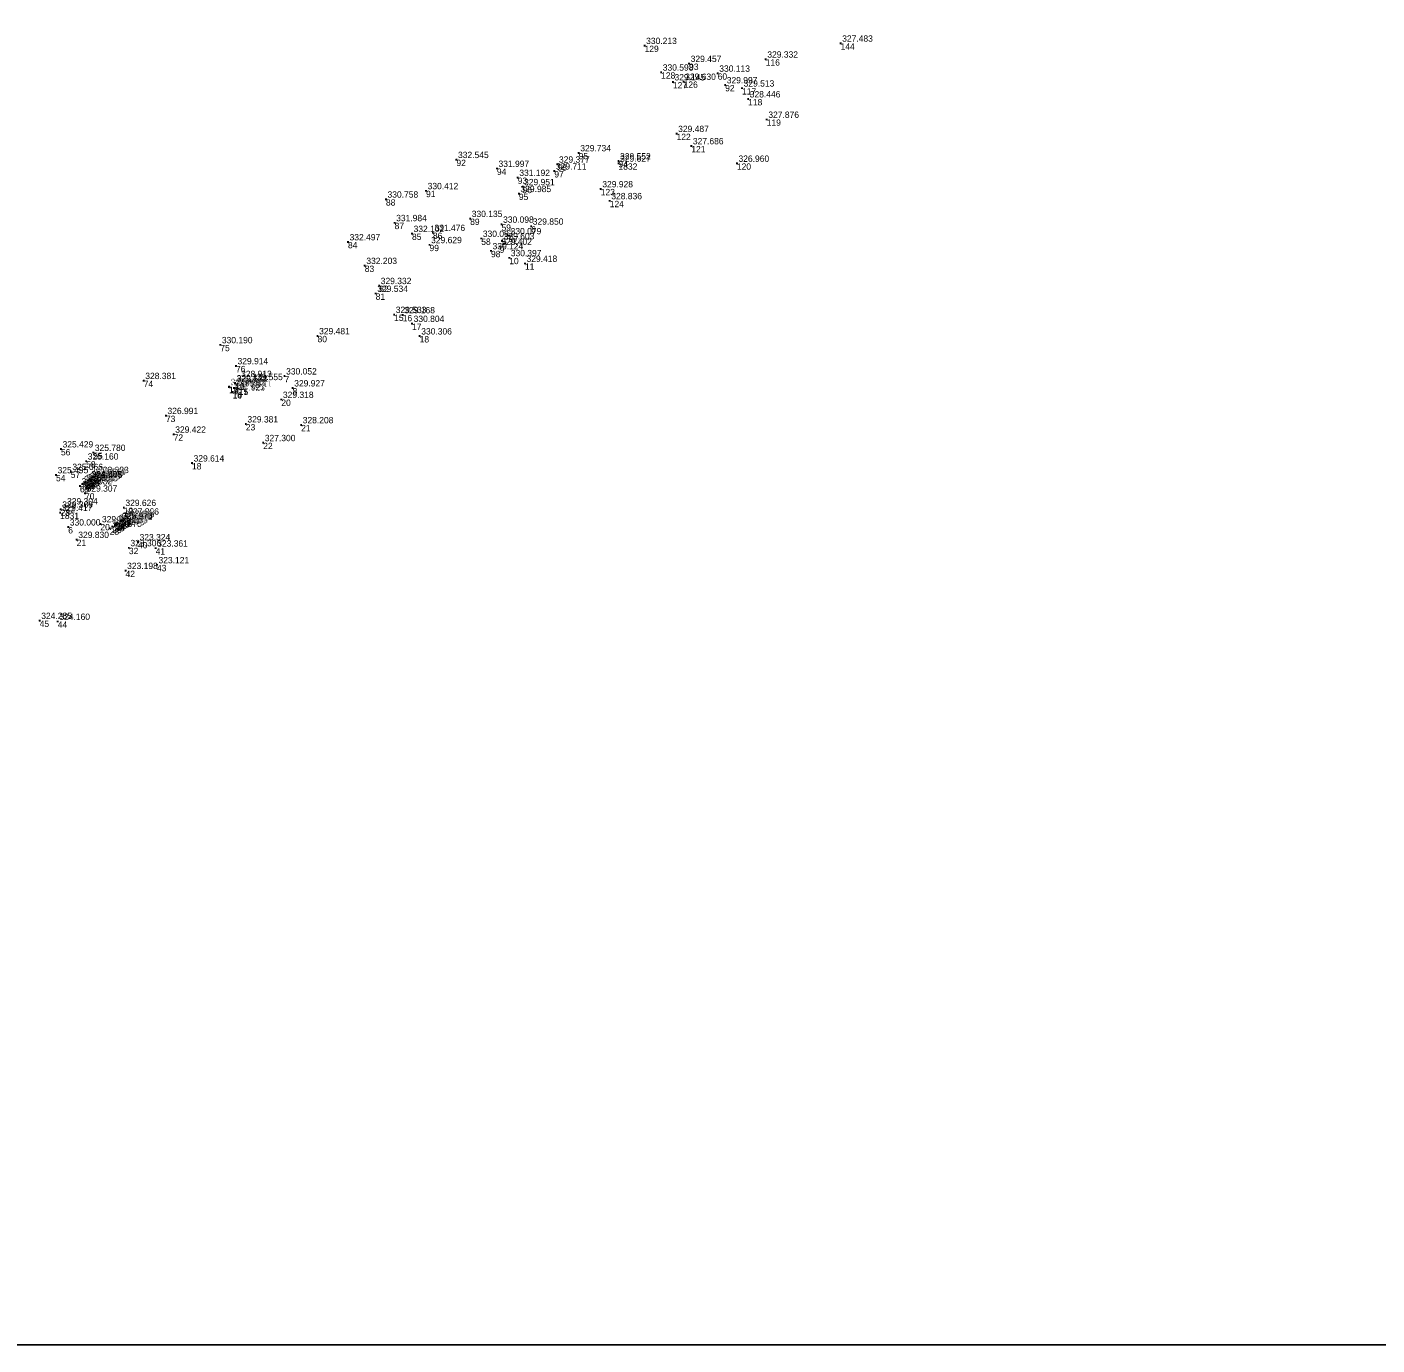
# Model space of a CAD drawing. Extents: x -829398 to -819400, y -1074439 to -1067977.
# Drawn here: x -825580.1 to -825324.7, y -1072600 to -1072350.7 of the extents above; entities that cross this region are included whole.
import ezdxf

# ---------------------------------------------------------------- set-up
doc = ezdxf.new("R2010")
doc.units = 0
for name, color, linetype in [('Vrstva 60', 7, 'Continuous'), ('Vrstva 61', 7, 'Continuous'), ('Čísla bodů_doměření_2012', 7, 'Continuous')]:
    doc.layers.add(name, color=color, linetype=linetype)

# ---------------------------------------------------------------- blocks, each defined once
blk = doc.blocks.new('BOD')
at = {"layer": 'Čísla bodů_doměření_2012'}
for p, q in [((-0.15, 0), (0.15, 0)), ((0, -0.15), (0, 0.15))]:
    blk.add_line(p, q, dxfattribs=at)

msp = doc.modelspace()

# ---------------------------------------------------------------- linework, layer by layer
at = {"layer": 'Vrstva 61'}
msp.add_lwpolyline([(-825300, -1072100), (-826000, -1072100), (-826000, -1072600), (-825300, -1072600)], close=True, dxfattribs=at)

# ---------------------------------------------------------------- block references
at = {"layer": 'Vrstva 60'}
for p in [(-825463.286, -1072354.209), (-825426.201, -1072353.768), (-825454.858, -1072357.597), (-825440.36, -1072356.778), (-825460.144, -1072359.242), (-825455.897, -1072360.986), (-825449.451, -1072359.449), (-825457.926, -1072361.09), (-825448.037, -1072361.645), (-825444.838, -1072362.252), (-825443.687, -1072364.31), (-825440.168, -1072368.173), (-825457.229, -1072370.857), (-825454.443, -1072373.178), (-825498.878, -1072375.779), (-825475.745, -1072374.497), (-825468.223, -1072376.044), (-825491.219, -1072377.451), (-825480.358, -1072377.943), (-825479.777, -1072376.649), (-825468.216, -1072376.47), (-825445.817, -1072376.488), (-825487.276, -1072379.161), (-825486.383, -1072380.912), (-825471.579, -1072381.307), (-825512.213, -1072383.265), (-825504.625, -1072381.67), (-825487.062, -1072382.217), (-825469.876, -1072383.565), (-825510.58, -1072387.718), (-825496.279, -1072386.932), (-825490.349, -1072388.019), (-825484.733, -1072388.386), (-825519.393, -1072391.346), (-825507.282, -1072389.768), (-825503.335, -1072389.577), (-825494.184, -1072390.692), (-825490.234, -1072391.15), (-825488.925, -1072390.192), (-825503.968, -1072391.881), (-825492.338, -1072393.027), (-825490.705, -1072392.199), (-825516.219, -1072395.82), (-825488.893, -1072394.347), (-825485.914, -1072395.413), (-825514.146, -1072401.094), (-825513.497, -1072399.624), (-825510.657, -1072405.079), (-825509.041, -1072405.146), (-825507.273, -1072406.781), (-825525.154, -1072409.109), (-825505.835, -1072409.152), (-825543.55, -1072410.805), (-825540.587, -1072414.786), (-825539.919, -1072417.199), (-825531.399, -1072416.716), (-825558.039, -1072417.586), (-825541.918, -1072418.765), (-825541.858, -1072418.736), (-825541.219, -1072419.775), (-825541.207, -1072419.744), (-825540.969, -1072418.947), (-825540.741, -1072418.023), (-825540.74, -1072418.107), (-825540.09, -1072419.061), (-825540.048, -1072419.066), (-825537.832, -1072417.783), (-825529.867, -1072418.982), (-825532, -1072421.152), (-825553.842, -1072424.208), (-825538.719, -1072425.795), (-825528.256, -1072425.948), (-825552.371, -1072427.734), (-825535.435, -1072429.332), (-825573.696, -1072430.518), (-825567.586, -1072431.177), (-825571.83, -1072434.794), (-825568.926, -1072432.813), (-825548.901, -1072433.179), (-825574.63, -1072435.404), (-825570.101, -1072437.516), (-825569.641, -1072437.136), (-825569.289, -1072436.886), (-825569.009, -1072436.9), (-825569.008, -1072436.736), (-825568.516, -1072436.512), (-825568.226, -1072436.175), (-825568.152, -1072436.298), (-825567.871, -1072435.874), (-825567.504, -1072435.706), (-825566.97, -1072435.368), (-825569.141, -1072438.872), (-825573.841, -1072442.552), (-825573.741, -1072441.928), (-825572.834, -1072441.296), (-825561.799, -1072441.591), (-825572.318, -1072445.283), (-825566.237, -1072444.681), (-825563.97, -1072445.216), (-825563.481, -1072444.888), (-825563.346, -1072444.655), (-825563.264, -1072444.719), (-825563.005, -1072444.46), (-825562.492, -1072444.171), (-825562.426, -1072444.036), (-825562.197, -1072443.965), (-825561.826, -1072443.695), (-825561.256, -1072443.236), (-825570.715, -1072447.647), (-825564.492, -1072445.538), (-825560.849, -1072449.201), (-825559.121, -1072448.088), (-825555.781, -1072449.271), (-825555.541, -1072452.426), (-825561.474, -1072453.518), (-825577.72, -1072462.963), (-825574.298, -1072463.137)]:
    msp.add_blockref('BOD', p, dxfattribs=at)

# ---------------------------------------------------------------- texts
for s, p in [('129', (-825463.286, -1072355.409)), ('144', (-825426.201, -1072354.968)), ('93', (-825454.858, -1072358.797)), ('116', (-825440.36, -1072357.978)), ('128', (-825460.144, -1072360.442)), ('60', (-825449.451, -1072360.649)), ('127', (-825457.926, -1072362.29)), ('126', (-825455.897, -1072362.186)), ('92', (-825448.037, -1072362.845)), ('117', (-825444.838, -1072363.452)), ('118', (-825443.687, -1072365.51)), ('119', (-825440.168, -1072369.373)), ('122', (-825457.229, -1072372.057)), ('121', (-825454.443, -1072374.378)), ('92', (-825498.878, -1072376.979)), ('95', (-825475.745, -1072375.697)), ('94', (-825468.223, -1072377.244)), ('94', (-825491.219, -1072378.651)), ('97', (-825480.358, -1072379.143)), ('98', (-825479.777, -1072377.849)), ('1832', (-825468.216, -1072377.67)), ('120', (-825445.817, -1072377.688)), ('93', (-825487.276, -1072380.361)), ('96', (-825486.383, -1072382.112)), ('123', (-825471.579, -1072382.507)), ('88', (-825512.213, -1072384.465)), ('91', (-825504.625, -1072382.87)), ('95', (-825487.062, -1072383.417)), ('124', (-825469.876, -1072384.765)), ('87', (-825510.58, -1072388.918)), ('89', (-825496.279, -1072388.132)), ('59', (-825490.349, -1072389.219)), ('6', (-825484.733, -1072389.586)), ('84', (-825519.393, -1072392.546)), ('85', (-825507.282, -1072390.968)), ('86', (-825503.335, -1072390.777)), ('58', (-825494.184, -1072391.892)), ('8', (-825490.234, -1072392.35)), ('97', (-825488.925, -1072391.392)), ('99', (-825503.968, -1072393.081)), ('98', (-825492.338, -1072394.227)), ('9', (-825490.705, -1072393.399)), ('83', (-825516.219, -1072397.02)), ('10', (-825488.893, -1072395.547)), ('11', (-825485.914, -1072396.613)), ('81', (-825514.146, -1072402.294)), ('82', (-825513.497, -1072400.824)), ('15', (-825510.657, -1072406.279)), ('16', (-825509.041, -1072406.346)), ('17', (-825507.273, -1072407.981)), ('80', (-825525.154, -1072410.309)), ('18', (-825505.835, -1072410.352)), ('75', (-825543.55, -1072412.005)), ('76', (-825540.587, -1072415.986)), ('7', (-825531.399, -1072417.916)), ('74', (-825558.039, -1072418.786)), ('17', (-825541.918, -1072419.965)), ('13', (-825541.858, -1072419.936)), ('9', (-825540.969, -1072420.147)), ('16', (-825540.741, -1072419.223)), ('12', (-825540.74, -1072419.307)), ('11', (-825540.09, -1072420.261)), ('15', (-825540.048, -1072420.266)), ('77', (-825539.919, -1072418.399)), ('78', (-825537.832, -1072418.983)), ('8', (-825529.867, -1072420.182)), ('14', (-825541.219, -1072420.975)), ('10', (-825541.207, -1072420.944)), ('20', (-825532, -1072422.352)), ('73', (-825553.842, -1072425.408)), ('23', (-825538.719, -1072426.995)), ('21', (-825528.256, -1072427.148)), ('72', (-825552.371, -1072428.934)), ('22', (-825535.435, -1072430.532)), ('56', (-825573.696, -1072431.718)), ('55', (-825567.586, -1072432.377)), ('57', (-825571.83, -1072435.994)), ('58', (-825568.926, -1072434.013)), ('18', (-825548.901, -1072434.379)), ('54', (-825574.63, -1072436.604)), ('69', (-825570.101, -1072438.716)), ('68', (-825569.641, -1072438.336)), ('59', (-825569.289, -1072438.086)), ('61', (-825569.009, -1072438.1)), ('60', (-825569.008, -1072437.936)), ('62', (-825568.516, -1072437.712)), ('64', (-825568.226, -1072437.375)), ('63', (-825568.152, -1072437.498)), ('65', (-825567.871, -1072437.074)), ('67', (-825567.504, -1072436.906)), ('66', (-825566.97, -1072436.568)), ('70', (-825569.141, -1072440.072)), ('1831', (-825573.841, -1072443.752)), ('23', (-825573.741, -1072443.128)), ('22', (-825572.834, -1072442.496)), ('19', (-825561.799, -1072442.791)), ('20', (-825566.237, -1072445.881)), ('29', (-825563.97, -1072446.416)), ('33', (-825563.481, -1072446.088)), ('35', (-825563.346, -1072445.855)), ('34', (-825563.264, -1072445.919)), ('36', (-825563.005, -1072445.66)), ('38', (-825562.492, -1072445.371)), ('37', (-825562.426, -1072445.236)), ('39', (-825562.197, -1072445.165)), ('30', (-825561.826, -1072444.895)), ('31', (-825561.256, -1072444.436)), ('6', (-825572.318, -1072446.483)), ('21', (-825570.715, -1072448.847)), ('28', (-825564.492, -1072446.738)), ('32', (-825560.849, -1072450.401)), ('40', (-825559.121, -1072449.288)), ('41', (-825555.781, -1072450.471)), ('43', (-825555.541, -1072453.626)), ('42', (-825561.474, -1072454.718)), ('45', (-825577.72, -1072464.163)), ('44', (-825574.298, -1072464.337))]:
    msp.add_text(s, height=1.2, dxfattribs=at).set_placement(p)
at = {"layer": 'Vrstva 61'}
for s, p in [('330.213', (-825462.986, -1072353.909)), ('327.483', (-825425.901, -1072353.468)), ('329.332', (-825440.06, -1072356.478)), ('330.598', (-825459.844, -1072358.942)), ('329.457', (-825454.558, -1072357.297)), ('330.113', (-825449.151, -1072359.149)), ('329.145', (-825457.626, -1072360.79)), ('329.630', (-825455.597, -1072360.686)), ('329.997', (-825447.737, -1072361.345)), ('329.513', (-825444.538, -1072361.952)), ('328.446', (-825443.387, -1072364.01)), ('327.876', (-825439.868, -1072367.873)), ('329.487', (-825456.929, -1072370.557)), ('329.734', (-825475.445, -1072374.197)), ('327.686', (-825454.143, -1072372.878)), ('332.545', (-825498.578, -1072375.479)), ('331.997', (-825490.919, -1072377.151)), ('329.377', (-825479.477, -1072376.349)), ('329.552', (-825467.923, -1072375.744)), ('329.627', (-825467.916, -1072376.17)), ('326.960', (-825445.517, -1072376.188)), ('331.192', (-825486.976, -1072378.861)), ('329.711', (-825480.058, -1072377.643)), ('330.412', (-825504.325, -1072381.37)), ('329.985', (-825486.762, -1072381.917)), ('329.951', (-825486.083, -1072380.612)), ('329.928', (-825471.279, -1072381.007)), ('330.758', (-825511.913, -1072382.965)), ('328.836', (-825469.576, -1072383.265)), ('331.984', (-825510.28, -1072387.418)), ('330.135', (-825495.979, -1072386.632)), ('332.102', (-825506.982, -1072389.468)), ('331.476', (-825503.035, -1072389.277)), ('330.098', (-825490.049, -1072387.719)), ('330.079', (-825488.625, -1072389.892)), ('329.850', (-825484.433, -1072388.086)), ('332.497', (-825519.093, -1072391.046)), ('329.629', (-825503.668, -1072391.581)), ('330.097', (-825493.884, -1072390.392)), ('330.124', (-825492.038, -1072392.727)), ('329.402', (-825490.405, -1072391.899)), ('329.603', (-825489.934, -1072390.85)), ('330.397', (-825488.593, -1072394.047)), ('329.418', (-825485.614, -1072395.113)), ('332.203', (-825515.919, -1072395.52)), ('329.332', (-825513.197, -1072399.324)), ('329.534', (-825513.846, -1072400.794)), ('329.533', (-825510.357, -1072404.779)), ('329.168', (-825508.741, -1072404.846)), ('330.804', (-825506.973, -1072406.481)), ('330.190', (-825543.25, -1072410.505)), ('329.481', (-825524.854, -1072408.809)), ('330.306', (-825505.535, -1072408.852)), ('329.914', (-825540.287, -1072414.486)), ('328.381', (-825557.739, -1072417.286)), ('329.132', (-825540.441, -1072417.723)), ('329.534', (-825540.44, -1072417.807)), ('328.913', (-825539.619, -1072416.899)), ('329.555', (-825537.532, -1072417.483)), ('330.052', (-825531.099, -1072416.416)), ('329.080', (-825541.618, -1072418.465)), ('329.527', (-825541.558, -1072418.436)), ('329.473', (-825540.919, -1072419.475)), ('329.627', (-825540.907, -1072419.444)), ('329.653', (-825540.669, -1072418.647)), ('329.641', (-825539.79, -1072418.761)), ('329.421', (-825539.748, -1072418.766)), ('329.318', (-825531.7, -1072420.852)), ('329.927', (-825529.567, -1072418.682)), ('326.991', (-825553.542, -1072423.908)), ('329.381', (-825538.419, -1072425.495)), ('328.208', (-825527.956, -1072425.648)), ('329.422', (-825552.071, -1072427.434)), ('325.429', (-825573.396, -1072430.218)), ('325.780', (-825567.286, -1072430.877)), ('327.300', (-825535.135, -1072429.032)), ('325.160', (-825568.626, -1072432.513)), ('329.614', (-825548.601, -1072432.879)), ('325.495', (-825574.33, -1072435.104)), ('325.066', (-825571.53, -1072434.494)), ('324.605', (-825567.926, -1072435.875)), ('326.475', (-825567.852, -1072435.998)), ('324.695', (-825567.571, -1072435.574)), ('327.569', (-825567.204, -1072435.406)), ('328.083', (-825566.67, -1072435.068)), ('328.082', (-825569.801, -1072437.216)), ('327.617', (-825569.341, -1072436.836)), ('324.586', (-825568.989, -1072436.586)), ('329.307', (-825568.841, -1072438.572)), ('326.476', (-825568.709, -1072436.6)), ('324.551', (-825568.708, -1072436.436)), ('326.896', (-825568.216, -1072436.212)), ('329.304', (-825572.534, -1072440.996)), ('329.626', (-825561.499, -1072441.291)), ('329.417', (-825573.541, -1072442.252)), ('329.369', (-825573.441, -1072441.628)), ('325.973', (-825562.126, -1072443.736)), ('323.617', (-825561.897, -1072443.665)), ('327.327', (-825561.526, -1072443.395)), ('327.866', (-825560.956, -1072442.936)), ('330.000', (-825572.018, -1072444.983)), ('329.658', (-825565.937, -1072444.381)), ('327.875', (-825564.192, -1072445.238)), ('327.275', (-825563.67, -1072444.916)), ('323.668', (-825563.181, -1072444.588)), ('326.111', (-825563.046, -1072444.355)), ('323.617', (-825562.964, -1072444.419)), ('326.487', (-825562.705, -1072444.16)), ('323.611', (-825562.192, -1072443.871)), ('329.830', (-825570.415, -1072447.347)), ('323.306', (-825560.549, -1072448.901)), ('323.324', (-825558.821, -1072447.788)), ('323.361', (-825555.481, -1072448.971)), ('323.198', (-825561.174, -1072453.218)), ('323.121', (-825555.241, -1072452.126)), ('324.285', (-825577.42, -1072462.663)), ('324.160', (-825573.998, -1072462.837))]:
    msp.add_text(s, height=1.2, dxfattribs=at).set_placement(p)

doc.saveas('drawing.dxf')
